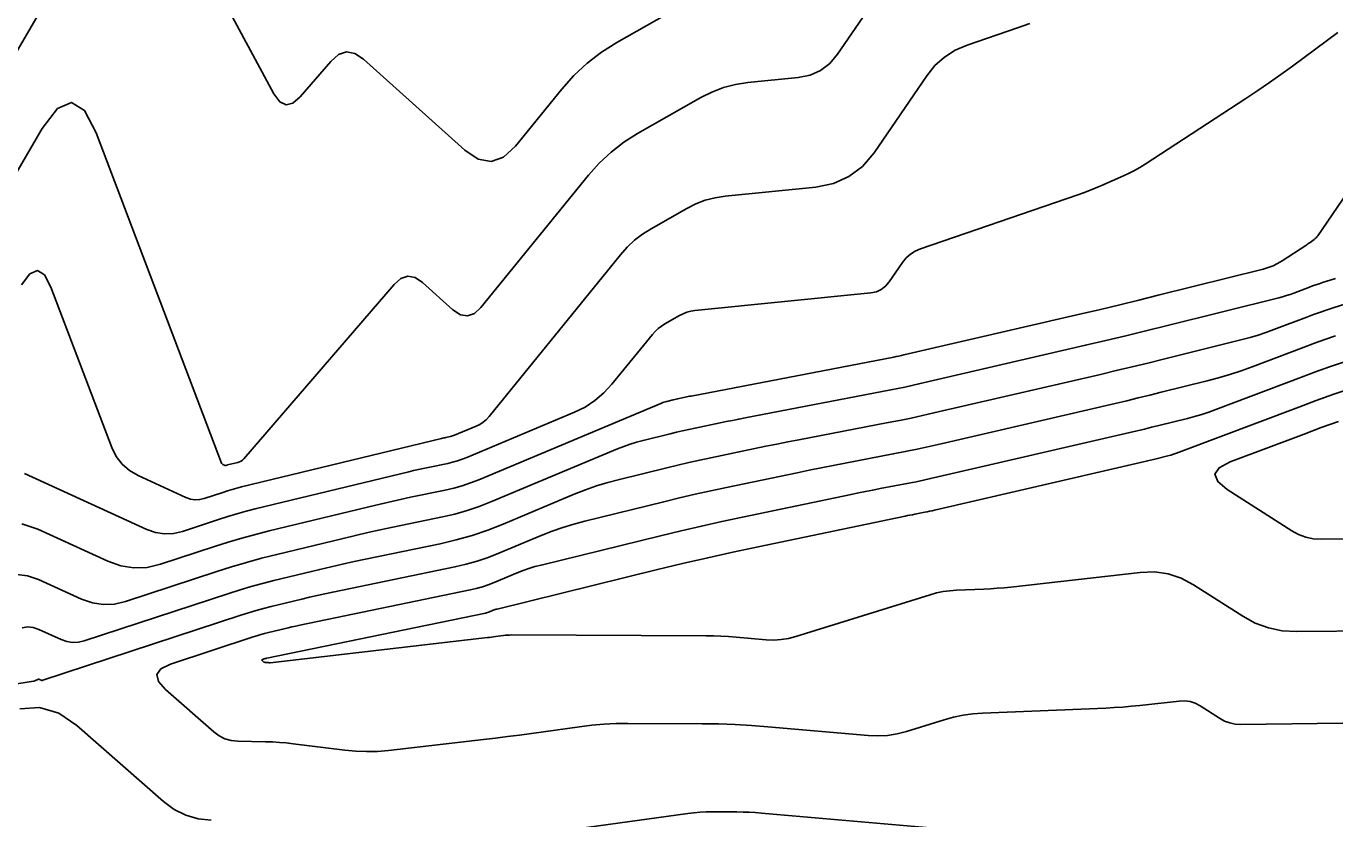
# Model space of a CAD drawing. Extents: x 1354696 to 1366163, y 660729 to 670380.
# Drawn here: x 1362761.7 to 1362848.2, y 664922.5 to 664974.9 of the extents above; entities that cross this region are included whole.
import ezdxf

# ---------------------------------------------------------------- set-up
doc = ezdxf.new("R2010")
doc.units = 0
doc.layers.add('R_Contours', color=7, linetype='Continuous')

msp = doc.modelspace()

# ---------------------------------------------------------------- linework, layer by layer
at = {"layer": 'R_Contours'}
for points in [[(1362757.22, 664958.641), (1362762.775, 664968.154), (1362763.784, 664969.482), (1362764.715, 664969.875), (1362765.569, 664969.333), (1362766.345, 664967.857), (1362774.625, 664946.031), (1362774.639, 664946.003), (1362774.657, 664945.979), (1362774.679, 664945.959), (1362774.706, 664945.944), (1362774.853, 664945.877), (1362774.867, 664945.872), (1362774.881, 664945.869), (1362774.895, 664945.87), (1362774.909, 664945.873), (1362774.966, 664945.892), (1362774.981, 664945.897), (1362774.995, 664945.901), (1362775.01, 664945.905), (1362775.024, 664945.909), (1362775.699, 664946.072), (1362775.811, 664946.109), (1362775.914, 664946.161), (1362776.008, 664946.229), (1362776.091, 664946.312), (1362786.032, 664957.849), (1362786.479, 664958.239), (1362786.941, 664958.389), (1362787.419, 664958.299), (1362787.912, 664957.969), (1362789.916, 664956.171), (1362790.407, 664955.843), (1362790.88, 664955.758), (1362791.333, 664955.916), (1362791.766, 664956.317), (1362798.872, 664965.069), (1362799.585, 664965.869), (1362800.362, 664966.593), (1362801.203, 664967.241), (1362802.109, 664967.813), (1362806.285, 664970.191), (1362807.024, 664970.563), (1362807.79, 664970.853), (1362808.582, 664971.06), (1362809.4, 664971.185), (1362812.725, 664971.519), (1362813.512, 664971.678), (1362814.209, 664971.989), (1362814.816, 664972.451), (1362815.334, 664973.064), (1362824.164, 664985.932)], [(1362808.162, 664978.061), (1362800.74, 664973.835), (1362799.721, 664973.191), (1362798.775, 664972.463), (1362797.901, 664971.649), (1362797.1, 664970.749), (1362794.04, 664966.98), (1362793.258, 664966.257), (1362792.441, 664965.972), (1362791.589, 664966.125), (1362790.703, 664966.717), (1362784.004, 664972.729), (1362783.437, 664973.108), (1362782.889, 664973.211), (1362782.358, 664973.038), (1362781.845, 664972.591), (1362779.827, 664970.249), (1362779.34, 664969.822), (1362778.888, 664969.712), (1362778.471, 664969.918), (1362778.088, 664970.44), (1362774.561, 664977.017)], [(1362763.59, 664977.542), (1362756.045, 664964.619)], [(1362761.411, 664957.828), (1362761.959, 664958.549), (1362762.465, 664958.762), (1362762.928, 664958.468), (1362763.349, 664957.667), (1362767.369, 664947.071), (1362767.66, 664946.473), (1362768.047, 664945.964), (1362768.53, 664945.544), (1362769.107, 664945.213), (1362772.272, 664943.765), (1362772.567, 664943.66), (1362772.865, 664943.614), (1362773.167, 664943.626), (1362773.472, 664943.698), (1362774.698, 664944.101), (1362775.006, 664944.199), (1362775.315, 664944.291), (1362775.626, 664944.376), (1362775.939, 664944.455), (1362789.159, 664947.663), (1362789.231, 664947.68), (1362789.303, 664947.697), (1362789.376, 664947.713), (1362789.448, 664947.728), (1362789.739, 664947.788), (1362789.811, 664947.805), (1362789.883, 664947.825), (1362789.953, 664947.849), (1362790.022, 664947.876), (1362791.438, 664948.47), (1362791.687, 664948.592), (1362791.915, 664948.742), (1362792.123, 664948.919), (1362792.31, 664949.123), (1362800.981, 664959.804), (1362801.429, 664960.306), (1362801.916, 664960.761), (1362802.445, 664961.168), (1362803.014, 664961.527), (1362805.369, 664962.868), (1362805.969, 664963.17), (1362806.59, 664963.405), (1362807.232, 664963.573), (1362807.896, 664963.675), (1362813.895, 664964.278), (1362815.054, 664964.512), (1362816.081, 664964.97), (1362816.975, 664965.65), (1362817.738, 664966.554), (1362821.228, 664971.64), (1362821.767, 664972.31), (1362822.39, 664972.87), (1362823.096, 664973.321), (1362823.886, 664973.661), (1362827.211, 664974.803), (1362828.039, 664975.097)], [(1362848.382, 664974.496), (1362845.382, 664972.274), (1362844.628, 664971.724), (1362843.866, 664971.186), (1362843.096, 664970.659), (1362842.318, 664970.143), (1362835.656, 664965.798), (1362835.31, 664965.582), (1362834.955, 664965.38), (1362834.593, 664965.193), (1362834.222, 664965.021), (1362832.725, 664964.361), (1362832.349, 664964.2), (1362831.97, 664964.047), (1362831.588, 664963.902), (1362831.202, 664963.765), (1362820.813, 664960.198), (1362820.462, 664960.046), (1362820.147, 664959.846), (1362819.87, 664959.596), (1362819.63, 664959.298), (1362818.744, 664958.007), (1362818.502, 664957.72), (1362818.217, 664957.503), (1362817.891, 664957.358), (1362817.522, 664957.283), (1362805.907, 664956.116), (1362805.637, 664956.074), (1362805.375, 664956.006), (1362805.122, 664955.91), (1362804.878, 664955.787), (1362803.918, 664955.241), (1362803.686, 664955.094), (1362803.471, 664954.929), (1362803.272, 664954.743), (1362803.09, 664954.539), (1362800.42, 664951.25), (1362799.888, 664950.669), (1362799.297, 664950.166), (1362798.649, 664949.741), (1362797.942, 664949.393), (1362790.823, 664946.406), (1362790.517, 664946.286), (1362790.206, 664946.181), (1362789.89, 664946.092), (1362789.569, 664946.017), (1362788.277, 664945.75), (1362787.955, 664945.682), (1362787.633, 664945.612), (1362787.311, 664945.538), (1362786.99, 664945.462), (1362776.854, 664943.002), (1362776.243, 664942.847), (1362775.635, 664942.68), (1362775.031, 664942.501), (1362774.43, 664942.31), (1362772.035, 664941.522), (1362771.439, 664941.382), (1362770.849, 664941.358), (1362770.266, 664941.448), (1362769.69, 664941.653), (1362761.603, 664945.355)], [(1362761.432, 664942.015), (1362762.485, 664941.657), (1362767.108, 664939.541), (1362767.966, 664939.236), (1362768.834, 664939.102), (1362769.711, 664939.139), (1362770.597, 664939.346), (1362774.162, 664940.519), (1362775.056, 664940.803), (1362775.955, 664941.07), (1362776.86, 664941.318), (1362777.769, 664941.548), (1362784.822, 664943.26), (1362785.391, 664943.395), (1362785.962, 664943.526), (1362786.533, 664943.652), (1362787.106, 664943.773), (1362789.399, 664944.246), (1362789.968, 664944.378), (1362790.529, 664944.537), (1362791.081, 664944.723), (1362791.625, 664944.936), (1362803.647, 664949.981), (1362803.745, 664950.02), (1362803.846, 664950.055), (1362803.947, 664950.086), (1362804.05, 664950.114), (1362804.474, 664950.218), (1362804.572, 664950.241), (1362804.67, 664950.264), (1362804.768, 664950.286), (1362804.866, 664950.307), (1362805.259, 664950.389), (1362805.358, 664950.409), (1362805.456, 664950.429), (1362805.555, 664950.449), (1362805.653, 664950.468), (1362819.041, 664953.04), (1362819.209, 664953.073), (1362819.376, 664953.108), (1362819.543, 664953.144), (1362819.709, 664953.182), (1362831.427, 664955.899), (1362832.701, 664956.197), (1362833.973, 664956.5), (1362835.244, 664956.809), (1362836.513, 664957.124), (1362843.464, 664958.861), (1362843.789, 664958.957), (1362844.104, 664959.078), (1362844.406, 664959.226), (1362844.698, 664959.399), (1362846.27, 664960.424), (1362846.341, 664960.472), (1362846.412, 664960.52), (1362846.481, 664960.569), (1362846.55, 664960.62), (1362846.825, 664960.823), (1362846.891, 664960.877), (1362846.952, 664960.935), (1362847.008, 664960.998), (1362847.059, 664961.066), (1362855.098, 664972.842)], [(1362761.098, 664938.663), (1362761.806, 664938.59), (1362762.518, 664938.349), (1362765.368, 664937.044), (1362766.084, 664936.789), (1362766.808, 664936.677), (1362767.541, 664936.708), (1362768.281, 664936.882), (1362774.3, 664938.862), (1362775.284, 664939.174), (1362776.273, 664939.467), (1362777.268, 664939.741), (1362778.268, 664939.994), (1362782.654, 664941.058), (1362783.472, 664941.253), (1362784.291, 664941.441), (1362785.112, 664941.621), (1362785.935, 664941.795), (1362789.229, 664942.475), (1362790.046, 664942.665), (1362790.852, 664942.893), (1362791.645, 664943.16), (1362792.427, 664943.466), (1362800.79, 664946.976), (1362801.205, 664947.14), (1362801.625, 664947.288), (1362802.051, 664947.42), (1362802.482, 664947.534), (1362804.265, 664947.972), (1362804.675, 664948.071), (1362805.085, 664948.166), (1362805.497, 664948.258), (1362805.91, 664948.346), (1362807.561, 664948.69), (1362807.974, 664948.776), (1362808.388, 664948.859), (1362808.801, 664948.941), (1362809.215, 664949.022), (1362818.859, 664950.875), (1362819.32, 664950.966), (1362819.781, 664951.061), (1362820.241, 664951.161), (1362820.7, 664951.265), (1362831.718, 664953.819), (1362833.05, 664954.131), (1362834.379, 664954.448), (1362835.708, 664954.771), (1362837.035, 664955.1), (1362844.489, 664956.963), (1362844.74, 664957.03), (1362844.988, 664957.103), (1362845.234, 664957.184), (1362845.478, 664957.273), (1362846.509, 664957.663), (1362846.722, 664957.742), (1362846.936, 664957.819), (1362847.151, 664957.892), (1362847.367, 664957.963), (1362848.233, 664958.24)], [(1362761.447, 664935.153), (1362761.813, 664935.203), (1362762.181, 664935.166), (1362762.55, 664935.04), (1362764.03, 664934.362), (1362764.402, 664934.23), (1362764.779, 664934.172), (1362765.159, 664934.188), (1362765.544, 664934.278), (1362775.103, 664937.423), (1362775.843, 664937.658), (1362776.587, 664937.879), (1362777.335, 664938.084), (1362778.088, 664938.275), (1362781.107, 664939.007), (1362781.862, 664939.187), (1362782.619, 664939.361), (1362783.378, 664939.527), (1362784.138, 664939.688), (1362789.059, 664940.704), (1362790.125, 664940.951), (1362791.175, 664941.249), (1362792.209, 664941.597), (1362793.228, 664941.996), (1362797.934, 664943.971), (1362798.665, 664944.261), (1362799.405, 664944.521), (1362800.154, 664944.753), (1362800.914, 664944.955), (1362804.055, 664945.727), (1362804.777, 664945.901), (1362805.501, 664946.069), (1362806.227, 664946.23), (1362806.953, 664946.385), (1362809.863, 664946.992), (1362810.591, 664947.142), (1362811.319, 664947.289), (1362812.048, 664947.434), (1362812.777, 664947.576), (1362818.676, 664948.709), (1362819.432, 664948.858), (1362820.187, 664949.014), (1362820.94, 664949.178), (1362821.691, 664949.348), (1362832.695, 664951.899), (1362833.741, 664952.144), (1362834.786, 664952.394), (1362835.831, 664952.647), (1362836.874, 664952.906), (1362842.065, 664954.203), (1362842.595, 664954.344), (1362843.12, 664954.5), (1362843.639, 664954.671), (1362844.154, 664954.857), (1362846.332, 664955.682), (1362846.782, 664955.849), (1362847.235, 664956.01), (1362847.689, 664956.166), (1362848.145, 664956.315), (1362849.974, 664956.9)], [(1362848.226, 664954.439), (1362847.533, 664954.202), (1362846.843, 664953.956), (1362846.156, 664953.701), (1362842.729, 664952.403), (1362841.994, 664952.137), (1362841.252, 664951.893), (1362840.503, 664951.671), (1362839.748, 664951.47), (1362836.713, 664950.712), (1362835.954, 664950.524), (1362835.194, 664950.339), (1362834.433, 664950.157), (1362833.671, 664949.979), (1362822.17, 664947.312), (1362821.383, 664947.134), (1362820.593, 664946.963), (1362819.802, 664946.799), (1362819.009, 664946.643), (1362815.836, 664946.033), (1362815.042, 664945.879), (1362814.25, 664945.722), (1362813.458, 664945.561), (1362812.667, 664945.398), (1362807.997, 664944.424), (1362806.956, 664944.202), (1362805.917, 664943.971), (1362804.88, 664943.731), (1362803.846, 664943.481), (1362798.636, 664942.202), (1362797.901, 664942.006), (1362797.175, 664941.782), (1362796.459, 664941.529), (1362795.752, 664941.249), (1362792.942, 664940.07), (1362792.234, 664939.792), (1362791.515, 664939.55), (1362790.785, 664939.344), (1362790.044, 664939.172), (1362781.965, 664937.503), (1362781.455, 664937.396), (1362780.947, 664937.284), (1362780.439, 664937.167), (1362779.932, 664937.047), (1362777.908, 664936.555), (1362777.403, 664936.428), (1362776.901, 664936.29), (1362776.402, 664936.142), (1362775.906, 664935.984), (1362762.806, 664931.675), (1362762.777, 664931.668), (1362762.749, 664931.667), (1362762.721, 664931.671), (1362762.693, 664931.681), (1362762.583, 664931.731), (1362762.555, 664931.741), (1362762.528, 664931.744), (1362762.501, 664931.74), (1362762.473, 664931.73), (1362762.335, 664931.661), (1362762.302, 664931.646), (1362762.269, 664931.634), (1362762.235, 664931.624), (1362762.2, 664931.617), (1362748.082, 664929.36)], [(1362853.764, 664928.902), (1362841.975, 664928.761), (1362841.603, 664928.783), (1362841.245, 664928.857), (1362840.903, 664928.983), (1362840.575, 664929.162), (1362839.296, 664929.982), (1362838.968, 664930.157), (1362838.627, 664930.269), (1362838.271, 664930.319), (1362837.901, 664930.307), (1362835.295, 664930.013), (1362834.734, 664929.955), (1362834.173, 664929.906), (1362833.611, 664929.868), (1362833.048, 664929.84), (1362824.915, 664929.508), (1362824.269, 664929.461), (1362823.63, 664929.372), (1362822.998, 664929.241), (1362822.374, 664929.068), (1362819.891, 664928.295), (1362819.266, 664928.133), (1362818.636, 664928.033), (1362817.998, 664927.996), (1362817.354, 664928.022), (1362810.717, 664928.606), (1362809.635, 664928.69), (1362808.553, 664928.751), (1362807.469, 664928.789), (1362806.385, 664928.804), (1362801.479, 664928.822), (1362800.678, 664928.811), (1362799.879, 664928.771), (1362799.081, 664928.704), (1362798.285, 664928.608), (1362795.107, 664928.167), (1362794.312, 664928.059), (1362793.516, 664927.956), (1362792.72, 664927.857), (1362791.924, 664927.763), (1362785.65, 664927.04), (1362784.929, 664926.979), (1362784.209, 664926.961), (1362783.488, 664926.986), (1362782.768, 664927.055), (1362779.357, 664927.483), (1362778.903, 664927.534), (1362778.448, 664927.573), (1362777.992, 664927.6), (1362777.535, 664927.615), (1362775.707, 664927.649), (1362775.264, 664927.694), (1362774.85, 664927.812), (1362774.464, 664928.004), (1362774.106, 664928.269), (1362770.909, 664931.075), (1362770.445, 664931.606), (1362770.348, 664932.062), (1362770.616, 664932.444), (1362771.251, 664932.75), (1362776.708, 664934.545), (1362776.961, 664934.626), (1362777.215, 664934.701), (1362777.47, 664934.771), (1362777.727, 664934.836), (1362778.758, 664935.086), (1362779.016, 664935.148), (1362779.274, 664935.207), (1362779.533, 664935.264), (1362779.793, 664935.319), (1362791.054, 664937.645), (1362791.458, 664937.738), (1362791.855, 664937.851), (1362792.247, 664937.982), (1362792.632, 664938.133), (1362794.163, 664938.776), (1362794.548, 664938.928), (1362794.938, 664939.066), (1362795.333, 664939.188), (1362795.734, 664939.295), (1362803.636, 664941.236), (1362804.983, 664941.561), (1362806.333, 664941.873), (1362807.685, 664942.174), (1362809.04, 664942.463), (1362816.227, 664943.962), (1362816.703, 664944.06), (1362817.18, 664944.157), (1362817.658, 664944.251), (1362818.135, 664944.344), (1362820.047, 664944.711), (1362820.524, 664944.806), (1362821.001, 664944.904), (1362821.477, 664945.007), (1362821.951, 664945.115), (1362834.648, 664948.059), (1362835.125, 664948.17), (1362835.601, 664948.284), (1362836.077, 664948.4), (1362836.552, 664948.517), (1362838.452, 664948.992), (1362838.925, 664949.118), (1362839.394, 664949.257), (1362839.858, 664949.41), (1362840.318, 664949.576), (1362845.979, 664951.72), (1362846.903, 664952.063), (1362847.831, 664952.394), (1362848.763, 664952.712)], [(1362850.97, 664934.956), (1362845.647, 664934.892), (1362844.704, 664934.947), (1362843.798, 664935.135), (1362842.931, 664935.455), (1362842.101, 664935.908), (1362838.859, 664937.986), (1362838.03, 664938.427), (1362837.165, 664938.711), (1362836.263, 664938.839), (1362835.325, 664938.809), (1362826.777, 664937.843), (1362826.331, 664937.797), (1362825.884, 664937.759), (1362825.436, 664937.728), (1362824.988, 664937.706), (1362823.194, 664937.633), (1362822.748, 664937.6), (1362822.307, 664937.539), (1362821.871, 664937.448), (1362821.44, 664937.329), (1362812.575, 664934.567), (1362812.094, 664934.443), (1362811.607, 664934.366), (1362811.116, 664934.337), (1362810.619, 664934.357), (1362808.622, 664934.533), (1362808.122, 664934.572), (1362807.622, 664934.6), (1362807.122, 664934.617), (1362806.621, 664934.625), (1362793.773, 664934.671), (1362793.641, 664934.669), (1362793.51, 664934.663), (1362793.38, 664934.652), (1362793.249, 664934.636), (1362792.728, 664934.564), (1362792.598, 664934.546), (1362792.468, 664934.529), (1362792.337, 664934.513), (1362792.207, 664934.498), (1362777.827, 664932.841), (1362777.802, 664932.839), (1362777.776, 664932.838), (1362777.751, 664932.839), (1362777.725, 664932.842), (1362777.605, 664932.857), (1362777.588, 664932.859), (1362777.572, 664932.86), (1362777.556, 664932.861), (1362777.54, 664932.861), (1362777.475, 664932.863), (1362777.46, 664932.864), (1362777.445, 664932.868), (1362777.431, 664932.875), (1362777.419, 664932.885), (1362777.306, 664932.984), (1362777.289, 664933.003), (1362777.286, 664933.019), (1362777.295, 664933.032), (1362777.318, 664933.043), (1362777.511, 664933.107), (1362777.52, 664933.109), (1362777.529, 664933.112), (1362777.538, 664933.115), (1362777.547, 664933.117), (1362777.583, 664933.126), (1362777.602, 664933.13), (1362777.62, 664933.134), (1362792.064, 664936.117), (1362792.13, 664936.132), (1362792.195, 664936.151), (1362792.26, 664936.173), (1362792.323, 664936.197), (1362792.574, 664936.303), (1362792.637, 664936.328), (1362792.701, 664936.35), (1362792.766, 664936.37), (1362792.831, 664936.388), (1362803.426, 664938.99), (1362805.086, 664939.39), (1362806.748, 664939.776), (1362808.415, 664940.146), (1362810.084, 664940.502), (1362819.786, 664942.526), (1362819.948, 664942.559), (1362820.111, 664942.592), (1362820.273, 664942.624), (1362820.435, 664942.656), (1362821.085, 664942.78), (1362821.247, 664942.812), (1362821.409, 664942.846), (1362821.57, 664942.881), (1362821.732, 664942.917), (1362835.624, 664946.138), (1362835.816, 664946.183), (1362836.008, 664946.229), (1362836.2, 664946.276), (1362836.391, 664946.323), (1362837.156, 664946.514), (1362837.346, 664946.565), (1362837.535, 664946.621), (1362837.722, 664946.682), (1362837.907, 664946.75), (1362845.802, 664949.739), (1362846.963, 664950.17), (1362848.129, 664950.585), (1362849.301, 664950.986)], [(1362849.388, 664941.024), (1362847.282, 664940.999), (1362846.766, 664941.029), (1362846.27, 664941.131), (1362845.796, 664941.307), (1362845.342, 664941.554), (1362841.08, 664944.287), (1362840.448, 664944.813), (1362840.269, 664945.292), (1362840.543, 664945.724), (1362841.27, 664946.109), (1362846.152, 664947.957), (1362847.286, 664948.378), (1362848.425, 664948.784)], [(1362761.292, 664929.798), (1362762.601, 664929.869), (1362763.859, 664929.497), (1362765.065, 664928.683), (1362770.793, 664923.653), (1362771.496, 664923.133), (1362772.255, 664922.756), (1362773.069, 664922.524), (1362773.939, 664922.435)], [(1362795.546, 664921.501), (1362805.436, 664922.872), (1362805.838, 664922.921), (1362806.242, 664922.955), (1362806.646, 664922.975), (1362807.051, 664922.981), (1362808.675, 664922.975), (1362809.08, 664922.969), (1362809.486, 664922.955), (1362809.891, 664922.932), (1362810.295, 664922.901), (1362821.964, 664921.874)]]:
    msp.add_lwpolyline(points, dxfattribs=at)

doc.saveas('drawing.dxf')
